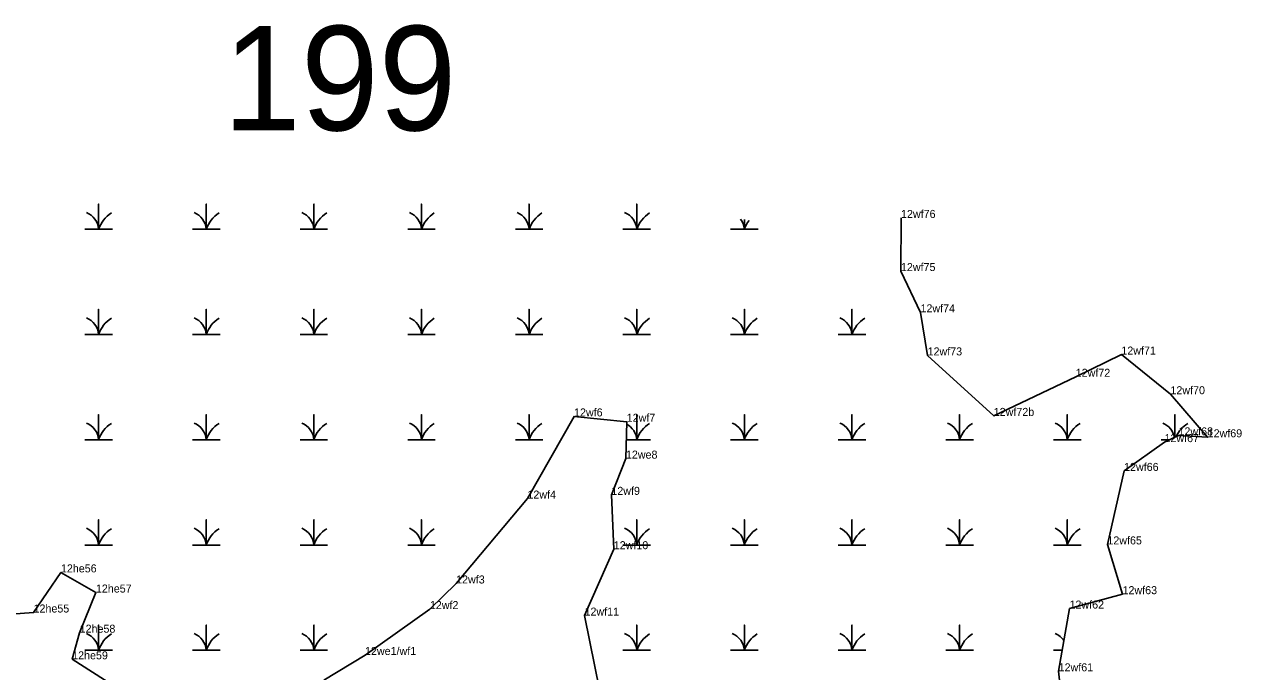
# Model space of a CAD drawing. Extents: x 2072529 to 2268796, y 436423 to 470397.
# Drawn here: x 2237881 to 2238642, y 452338 to 452743 of the extents above; entities that cross this region are included whole.
import ezdxf

# ---------------------------------------------------------------- set-up
doc = ezdxf.new("R2010")
doc.units = 0
for name, color, linetype in [('Default', 7, 'Continuous'), ('Exist Environmental Wetland Boundary', 7, 'Continuous'), ('Exist Environmental Wetland Boundary Cogo Comment', 7, 'Continuous'), ('Exist Environmental Wetland Boundary Cogo Point CELL', 7, 'Continuous'), ('Exist Hydro Swamp or Marsh', 7, 'Continuous')]:
    doc.layers.add(name, color=color, linetype=linetype)

msp = doc.modelspace()

# ---------------------------------------------------------------- linework, layer by layer
at = {"layer": 'Exist Environmental Wetland Boundary'}
for points in [[(2238568.13, 452463.95), (2238593.37, 452481.95), (2238602.13, 452486.17), (2238620.34, 452484.97), (2238597.1, 452511.89), (2238566.42, 452536.68), (2238537.91, 452522.79), (2238486.69, 452498.35), (2238445.35, 452536.15), (2238440.92, 452563.09), (2238428.69, 452588.91), (2238428.75, 452622.11)], [(2238068.04, 452333.21), (2238093.82, 452348.85), (2238134.36, 452377.57), (2238150.75, 452393.56), (2238195.31, 452446.65), (2238224.44, 452498.01), (2238257.35, 452494.7), (2238256.85, 452471.64), (2238247.76, 452448.98), (2238249.24, 452415), (2238231, 452373.49), (2238240.61, 452326.18)], [(2238531.04, 452302.91), (2238527.22, 452338.65), (2238534.04, 452377.88), (2238567.16, 452386.88), (2238557.7, 452417.99), (2238568.13, 452463.95)], [(2237853.08, 452372.99), (2237886.71, 452375.42), (2237903.81, 452400.5), (2237925.67, 452387.9), (2237915.5, 452362.8), (2237910.84, 452346.15), (2237936.14, 452329.92)]]:
    msp.add_lwpolyline(points, dxfattribs=at)
at = {"layer": 'Exist Environmental Wetland Boundary Cogo Point CELL'}
for p, q in [((2238428.75, 452622.11), (2238428.75, 452622.11)), ((2238428.69, 452588.91), (2238428.69, 452588.91)), ((2238440.92, 452563.09), (2238440.92, 452563.09)), ((2238445.35, 452536.15), (2238445.35, 452536.15)), ((2238566.42, 452536.68), (2238566.42, 452536.68)), ((2238537.91, 452522.79), (2238537.91, 452522.79)), ((2238597.1, 452511.89), (2238597.1, 452511.89)), ((2238224.44, 452498.01), (2238224.44, 452498.01)), ((2238257.35, 452494.7), (2238257.35, 452494.7)), ((2238486.69, 452498.35), (2238486.69, 452498.35)), ((2238593.37, 452481.95), (2238593.37, 452481.95)), ((2238602.13, 452486.17), (2238602.13, 452486.17)), ((2238620.34, 452484.97), (2238620.34, 452484.97)), ((2238256.85, 452471.64), (2238256.85, 452471.64)), ((2238568.13, 452463.95), (2238568.13, 452463.95)), ((2238247.76, 452448.98), (2238247.76, 452448.98)), ((2238195.31, 452446.65), (2238195.31, 452446.65)), ((2238249.24, 452415), (2238249.24, 452415)), ((2238557.7, 452417.99), (2238557.7, 452417.99)), ((2237903.81, 452400.5), (2237903.81, 452400.5)), ((2238150.75, 452393.56), (2238150.75, 452393.56)), ((2237925.67, 452387.9), (2237925.67, 452387.9)), ((2238567.16, 452386.88), (2238567.16, 452386.88)), ((2237886.71, 452375.42), (2237886.71, 452375.42)), ((2238134.36, 452377.57), (2238134.36, 452377.57)), ((2238231, 452373.49), (2238231, 452373.49)), ((2238534.04, 452377.88), (2238534.04, 452377.88)), ((2237915.5, 452362.8), (2237915.5, 452362.8)), ((2237910.84, 452346.15), (2237910.84, 452346.15)), ((2238093.82, 452348.85), (2238093.82, 452348.85)), ((2238527.22, 452338.65), (2238527.22, 452338.65))]:
    msp.add_line(p, q, dxfattribs=at)
at = {"layer": 'Exist Hydro Swamp or Marsh'}
for points in [[(2237918.75, 452615.01), (2237927.36, 452615.01), (2237927.36, 452630.79), (2237927.36, 452615.01), (2237935.96, 452615.01)], [(2237986, 452615.01), (2237994.61, 452615.01), (2237994.61, 452630.79), (2237994.61, 452615.01), (2238003.21, 452615.01)], [(2238053.25, 452615.01), (2238061.86, 452615.01), (2238061.86, 452630.79), (2238061.86, 452615.01), (2238070.46, 452615.01)], [(2238120.5, 452615.01), (2238129.11, 452615.01), (2238129.11, 452630.79), (2238129.11, 452615.01), (2238137.71, 452615.01)], [(2238187.75, 452615.01), (2238196.36, 452615.01), (2238196.36, 452630.79), (2238196.36, 452615.01), (2238204.96, 452615.01)], [(2238255, 452615.01), (2238263.61, 452615.01), (2238263.61, 452630.79), (2238263.61, 452615.01), (2238272.21, 452615.01)], [(2238322.25, 452615.01), (2238330.86, 452615.01), (2238330.86, 452621.04)], [(2238330.86, 452621.04), (2238330.86, 452615.01), (2238339.46, 452615.01)], [(2237918.75, 452549.21), (2237927.36, 452549.21), (2237927.36, 452564.99), (2237927.36, 452549.21), (2237935.96, 452549.21)], [(2237986, 452549.21), (2237994.61, 452549.21), (2237994.61, 452564.99), (2237994.61, 452549.21), (2238003.21, 452549.21)], [(2238053.25, 452549.21), (2238061.86, 452549.21), (2238061.86, 452564.99), (2238061.86, 452549.21), (2238070.46, 452549.21)], [(2238120.5, 452549.21), (2238129.11, 452549.21), (2238129.11, 452564.99), (2238129.11, 452549.21), (2238137.71, 452549.21)], [(2238187.75, 452549.21), (2238196.36, 452549.21), (2238196.36, 452564.99), (2238196.36, 452549.21), (2238204.96, 452549.21)], [(2238255, 452549.21), (2238263.61, 452549.21), (2238263.61, 452564.99), (2238263.61, 452549.21), (2238272.21, 452549.21)], [(2238322.25, 452549.21), (2238330.86, 452549.21), (2238330.86, 452564.99), (2238330.86, 452549.21), (2238339.46, 452549.21)], [(2238389.5, 452549.21), (2238398.11, 452549.21), (2238398.11, 452564.99), (2238398.11, 452549.21), (2238406.71, 452549.21)], [(2237918.75, 452483.41), (2237927.36, 452483.41), (2237927.36, 452499.19), (2237927.36, 452483.41), (2237935.96, 452483.41)], [(2237986, 452483.41), (2237994.61, 452483.41), (2237994.61, 452499.19), (2237994.61, 452483.41), (2238003.21, 452483.41)], [(2238053.25, 452483.41), (2238061.86, 452483.41), (2238061.86, 452499.19), (2238061.86, 452483.41), (2238070.46, 452483.41)], [(2238120.5, 452483.41), (2238129.11, 452483.41), (2238129.11, 452499.19), (2238129.11, 452483.41), (2238137.71, 452483.41)], [(2238187.75, 452483.41), (2238196.36, 452483.41), (2238196.36, 452499.19), (2238196.36, 452483.41), (2238204.96, 452483.41)], [(2238257.1, 452483.41), (2238263.61, 452483.41), (2238263.61, 452499.19), (2238263.61, 452483.41), (2238272.21, 452483.41)], [(2238322.25, 452483.41), (2238330.86, 452483.41), (2238330.86, 452499.19), (2238330.86, 452483.41), (2238339.46, 452483.41)], [(2238389.5, 452483.41), (2238398.11, 452483.41), (2238398.11, 452499.19), (2238398.11, 452483.41), (2238406.71, 452483.41)], [(2238456.75, 452483.41), (2238465.36, 452483.41), (2238465.36, 452499.19), (2238465.36, 452483.41), (2238473.96, 452483.41)], [(2238524, 452483.41), (2238532.61, 452483.41), (2238532.61, 452499.19), (2238532.61, 452483.41), (2238541.21, 452483.41)], [(2238599.86, 452485.07), (2238599.86, 452499.19), (2238599.86, 452485.07)], [(2238591.25, 452483.41), (2238596.4, 452483.41)], [(2237918.75, 452417.61), (2237927.36, 452417.61), (2237927.36, 452433.39), (2237927.36, 452417.61), (2237935.96, 452417.61)], [(2237986, 452417.61), (2237994.61, 452417.61), (2237994.61, 452433.39), (2237994.61, 452417.61), (2238003.21, 452417.61)], [(2238053.25, 452417.61), (2238061.86, 452417.61), (2238061.86, 452433.39), (2238061.86, 452417.61), (2238070.46, 452417.61)], [(2238120.5, 452417.61), (2238129.11, 452417.61), (2238129.11, 452433.39), (2238129.11, 452417.61), (2238137.71, 452417.61)], [(2238255, 452417.61), (2238263.61, 452417.61), (2238263.61, 452433.39), (2238263.61, 452417.61), (2238272.21, 452417.61)], [(2238322.25, 452417.61), (2238330.86, 452417.61), (2238330.86, 452433.39), (2238330.86, 452417.61), (2238339.46, 452417.61)], [(2238389.5, 452417.61), (2238398.11, 452417.61), (2238398.11, 452433.39), (2238398.11, 452417.61), (2238406.71, 452417.61)], [(2238456.75, 452417.61), (2238465.36, 452417.61), (2238465.36, 452433.39), (2238465.36, 452417.61), (2238473.96, 452417.61)], [(2238524, 452417.61), (2238532.61, 452417.61), (2238532.61, 452433.39), (2238532.61, 452417.61), (2238541.21, 452417.61)], [(2237918.75, 452351.81), (2237927.36, 452351.81), (2237927.36, 452367.59), (2237927.36, 452351.81), (2237935.96, 452351.81)], [(2237986, 452351.81), (2237994.61, 452351.81), (2237994.61, 452367.59), (2237994.61, 452351.81), (2238003.21, 452351.81)], [(2238053.25, 452351.81), (2238061.86, 452351.81), (2238061.86, 452367.59), (2238061.86, 452351.81), (2238070.46, 452351.81)], [(2238255, 452351.81), (2238263.61, 452351.81), (2238263.61, 452367.59), (2238263.61, 452351.81), (2238272.21, 452351.81)], [(2238322.25, 452351.81), (2238330.86, 452351.81), (2238330.86, 452367.59), (2238330.86, 452351.81), (2238339.46, 452351.81)], [(2238389.5, 452351.81), (2238398.11, 452351.81), (2238398.11, 452367.59), (2238398.11, 452351.81), (2238406.71, 452351.81)], [(2238456.75, 452351.81), (2238465.36, 452351.81), (2238465.36, 452367.59), (2238465.36, 452351.81), (2238473.96, 452351.81)], [(2238524, 452351.81), (2238529.51, 452351.81)]]:
    msp.add_lwpolyline(points, dxfattribs=at)
for centre, radius, start, end in [((2237915.09, 452614.12), 12.3, 4.14034, 67.53497), ((2237945.6, 452608.95), 19.22, 122.12745, 161.62219), ((2237982.34, 452614.12), 12.3, 4.14034, 67.53497), ((2238012.85, 452608.95), 19.22, 122.12745, 161.62219), ((2238049.59, 452614.12), 12.3, 4.14034, 67.53497), ((2238080.1, 452608.95), 19.22, 122.12745, 161.62219), ((2238116.84, 452614.12), 12.3, 4.14034, 67.53497), ((2238147.35, 452608.95), 19.22, 122.12745, 161.62219), ((2238184.09, 452614.12), 12.3, 4.14034, 67.53497), ((2238214.6, 452608.95), 19.22, 122.12745, 161.62219), ((2238251.34, 452614.12), 12.3, 4.14034, 67.53497), ((2238281.85, 452608.95), 19.22, 122.12745, 161.62219), ((2238318.59, 452614.12), 12.3, 4.14034, 36.36416), ((2238349.1, 452608.95), 19.22, 142.74133, 161.62219), ((2237915.09, 452548.32), 12.3, 4.14034, 67.53497), ((2237945.6, 452543.15), 19.22, 122.12745, 161.62219), ((2237982.34, 452548.32), 12.3, 4.14034, 67.53497), ((2238012.85, 452543.15), 19.22, 122.12745, 161.62219), ((2238049.59, 452548.32), 12.3, 4.14034, 67.53497), ((2238080.1, 452543.15), 19.22, 122.12745, 161.62219), ((2238116.84, 452548.32), 12.3, 4.14034, 67.53497), ((2238147.35, 452543.15), 19.22, 122.12745, 161.62219), ((2238184.09, 452548.32), 12.3, 4.14034, 67.53497), ((2238214.6, 452543.15), 19.22, 122.12745, 161.62219), ((2238251.34, 452548.32), 12.3, 4.14034, 67.53497), ((2238281.85, 452543.15), 19.22, 122.12745, 161.62219), ((2238318.59, 452548.32), 12.3, 4.14034, 67.53497), ((2238349.1, 452543.15), 19.22, 122.12745, 161.62219), ((2238385.84, 452548.32), 12.3, 4.14034, 67.53497), ((2238416.35, 452543.15), 19.22, 122.12745, 161.62219), ((2237915.09, 452482.52), 12.3, 4.14034, 67.53497), ((2237945.6, 452477.35), 19.22, 122.12745, 161.62219), ((2237982.34, 452482.52), 12.3, 4.14034, 67.53497), ((2238012.85, 452477.35), 19.22, 122.12745, 161.62219), ((2238049.59, 452482.52), 12.3, 4.14034, 67.53497), ((2238080.1, 452477.35), 19.22, 122.12745, 161.62219), ((2238116.84, 452482.52), 12.3, 4.14034, 67.53497), ((2238147.35, 452477.35), 19.22, 122.12745, 161.62219), ((2238184.09, 452482.52), 12.3, 4.14034, 67.53497), ((2238214.6, 452477.35), 19.22, 122.12745, 161.62219), ((2238251.34, 452482.52), 12.3, 4.14034, 60.92943), ((2238281.85, 452477.35), 19.22, 122.12745, 161.62219), ((2238318.59, 452482.52), 12.3, 4.14034, 67.53497), ((2238349.1, 452477.35), 19.22, 122.12745, 161.62219), ((2238385.84, 452482.52), 12.3, 4.14034, 67.53497), ((2238416.35, 452477.35), 19.22, 122.12745, 161.62219), ((2238453.09, 452482.52), 12.3, 4.14034, 67.53497), ((2238483.6, 452477.35), 19.22, 122.12745, 161.62219), ((2238520.34, 452482.52), 12.3, 4.14034, 67.53497), ((2238550.85, 452477.35), 19.22, 122.12745, 161.62219), ((2238587.59, 452482.52), 12.3, 11.48604, 67.53497), ((2238618.1, 452477.35), 19.22, 122.12745, 155.01864), ((2237915.09, 452416.72), 12.3, 4.14034, 67.53497), ((2237945.6, 452411.55), 19.22, 122.12745, 161.62219), ((2237982.34, 452416.72), 12.3, 4.14034, 67.53497), ((2238012.85, 452411.55), 19.22, 122.12745, 161.62219), ((2238049.59, 452416.72), 12.3, 4.14034, 67.53497), ((2238080.1, 452411.55), 19.22, 122.12745, 161.62219), ((2238116.84, 452416.72), 12.3, 4.14034, 67.53497), ((2238147.35, 452411.55), 19.22, 122.12745, 161.62219), ((2238251.34, 452416.72), 12.3, 4.14034, 67.53497), ((2238281.85, 452411.55), 19.22, 122.12745, 161.62219), ((2238318.59, 452416.72), 12.3, 4.14034, 67.53497), ((2238349.1, 452411.55), 19.22, 122.12745, 161.62219), ((2238385.84, 452416.72), 12.3, 4.14034, 67.53497), ((2238416.35, 452411.55), 19.22, 122.12745, 161.62219), ((2238453.09, 452416.72), 12.3, 4.14034, 67.53497), ((2238483.6, 452411.55), 19.22, 122.12745, 161.62219), ((2238520.34, 452416.72), 12.3, 4.14034, 67.53497), ((2238550.85, 452411.55), 19.22, 122.12745, 161.62219), ((2237915.09, 452350.92), 12.3, 4.14034, 67.53497), ((2237945.6, 452345.75), 19.22, 122.12745, 161.62219), ((2237982.34, 452350.92), 12.3, 4.14034, 67.53497), ((2238012.85, 452345.75), 19.22, 122.12745, 161.62219), ((2238049.59, 452350.92), 12.3, 4.14034, 67.53497), ((2238080.1, 452345.75), 19.22, 122.12745, 161.62219), ((2238251.34, 452350.92), 12.3, 4.14034, 67.53497), ((2238281.85, 452345.75), 19.22, 122.12745, 161.62219), ((2238318.59, 452350.92), 12.3, 4.14034, 67.53497), ((2238349.1, 452345.75), 19.22, 122.12745, 161.62219), ((2238385.84, 452350.92), 12.3, 4.14034, 67.53497), ((2238416.35, 452345.75), 19.22, 122.12745, 161.62219), ((2238453.09, 452350.92), 12.3, 4.14034, 67.53497), ((2238483.6, 452345.75), 19.22, 122.12745, 161.62219), ((2238520.34, 452350.92), 12.3, 33.90184, 67.53497)]:
    msp.add_arc(centre, radius, start, end, dxfattribs=at)

# ---------------------------------------------------------------- texts
at = {"layer": 'Default'}
msp.add_text('199', height=65.34, dxfattribs=at).set_placement((2238005.18, 452676.84))
at = {"layer": 'Exist Environmental Wetland Boundary Cogo Comment'}
for s, p in [('12wf76', (2238428.75, 452622.11)), ('12wf75', (2238428.69, 452588.91)), ('12wf74', (2238440.92, 452563.09)), ('12wf73', (2238445.35, 452536.15)), ('12wf71', (2238566.42, 452536.68)), ('12wf72', (2238537.91, 452522.79)), ('12wf70', (2238597.1, 452511.89)), ('12wf6', (2238224.44, 452498.01)), ('12wf72b', (2238486.69, 452498.35)), ('12wf7', (2238257.35, 452494.7)), ('12wf67', (2238593.37, 452481.95)), ('12wf68', (2238602.13, 452486.17)), ('12wf69', (2238620.34, 452484.97)), ('12we8', (2238256.85, 452471.64)), ('12wf66', (2238568.13, 452463.95)), ('12wf4', (2238195.31, 452446.65)), ('12wf9', (2238247.76, 452448.98)), ('12wf10', (2238249.24, 452415)), ('12wf65', (2238557.7, 452417.99)), ('12he56', (2237903.81, 452400.5)), ('12wf3', (2238150.75, 452393.56)), ('12he57', (2237925.67, 452387.9)), ('12wf63', (2238567.16, 452386.88)), ('12he55', (2237886.71, 452375.42)), ('12wf2', (2238134.36, 452377.57)), ('12wf62', (2238534.04, 452377.88)), ('12wf11', (2238231, 452373.49)), ('12he58', (2237915.5, 452362.8)), ('12he59', (2237910.84, 452346.15)), ('12we1/wf1', (2238093.82, 452348.85)), ('12wf61', (2238527.22, 452338.65))]:
    msp.add_text(s, height=5, dxfattribs=at).set_placement(p)

doc.saveas('drawing.dxf')
